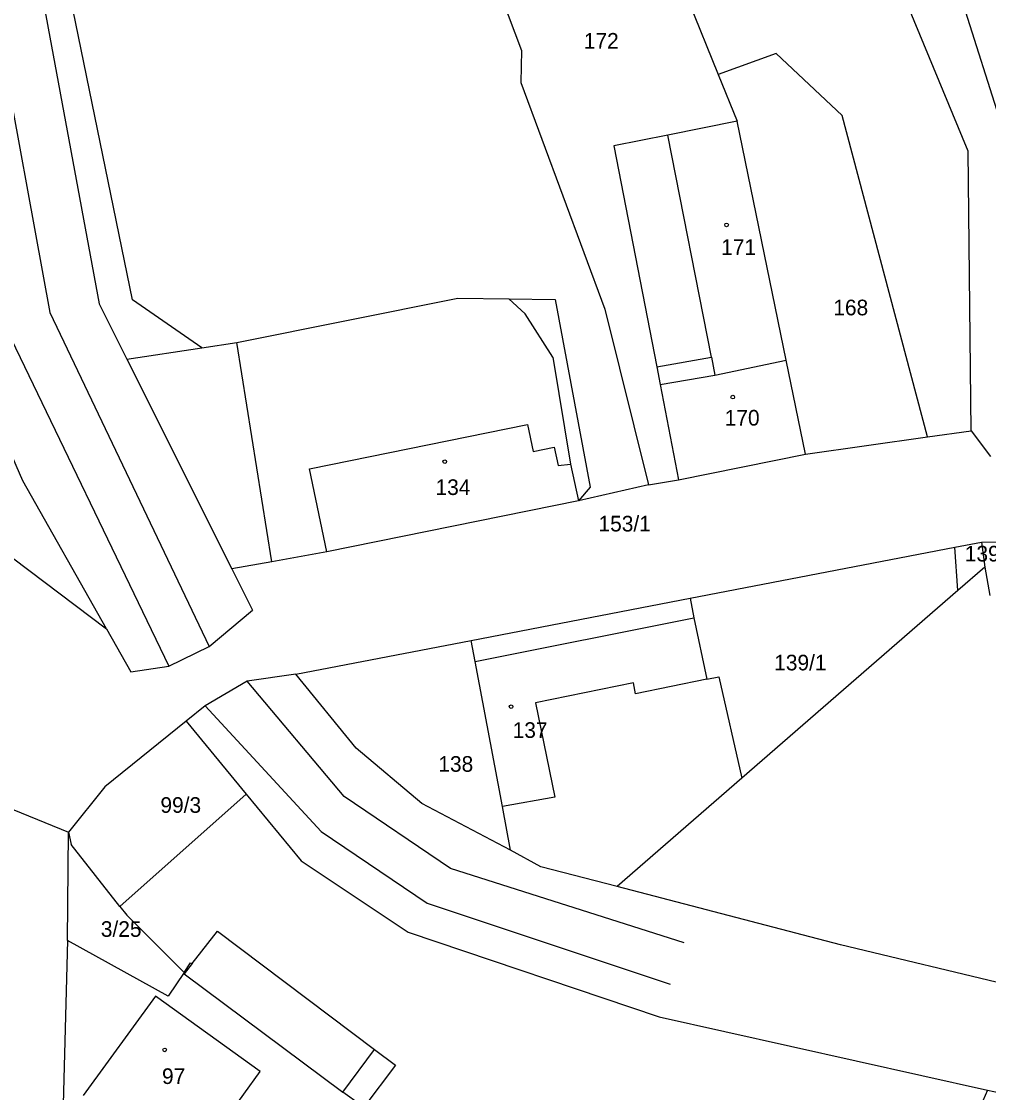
# Model space of a CAD drawing. Extents: x -563148 to -561712, y -1182311 to -1179502.
# Drawn here: x -562823.9 to -562731.1, y -1180530.4 to -1180427.6 of the extents above; entities that cross this region are included whole.
import ezdxf

# ---------------------------------------------------------------- set-up
doc = ezdxf.new("R2010")
doc.units = 0
for name, color, linetype in [('Vrstva 55', 7, 'Continuous'), ('Vrstva 56', 7, 'Continuous'), ('Vrstva 57', 7, 'Continuous')]:
    doc.layers.add(name, color=color, linetype=linetype)

msp = doc.modelspace()

# ---------------------------------------------------------------- linework, layer by layer
at = {"layer": 'Vrstva 55'}
for p, q in [((-562796.97, -1180374.26), (-562775.95, -1180430.39)), ((-562823.3, -1180417.73), (-562816.48, -1180454.7)), ((-562813.28, -1180454.31), (-562819.7, -1180422.9)), ((-562729.69, -1180438.09), (-562734.44, -1180423.14)), ((-562733.07, -1180440.03), (-562739.45, -1180424.63)), ((-562759.92, -1180425.63), (-562757.06, -1180432.69)), ((-562775.95, -1180430.39), (-562776, -1180433.45)), ((-562751.49, -1180430.66), (-562757.06, -1180432.69)), ((-562745.16, -1180436.61), (-562751.49, -1180430.66)), ((-562757.06, -1180432.69), (-562755.26, -1180437.15)), ((-562776, -1180433.45), (-562767.94, -1180455.2)), ((-562736.97, -1180467.46), (-562745.16, -1180436.61)), ((-562755.26, -1180437.15), (-562761.9, -1180438.49)), ((-562750.55, -1180460.08), (-562755.26, -1180437.15)), ((-562761.9, -1180438.49), (-562767.08, -1180439.53)), ((-562767.08, -1180439.53), (-562762.97, -1180460.73)), ((-562732.8, -1180466.86), (-562733.07, -1180440.03)), ((-562806.63, -1180458.92), (-562813.28, -1180454.31)), ((-562803.26, -1180458.41), (-562782.06, -1180454.15)), ((-562782.06, -1180454.15), (-562777.16, -1180454.21)), ((-562777.16, -1180454.21), (-562772.71, -1180454.27)), ((-562772.71, -1180454.27), (-562769.36, -1180472.27)), ((-562816.48, -1180454.7), (-562813.82, -1180460.01)), ((-562767.94, -1180455.2), (-562763.74, -1180472.07)), ((-562823.81, -1180471.66), (-562830.16, -1180457.09)), ((-562806.63, -1180458.92), (-562803.26, -1180458.41)), ((-562813.82, -1180460.01), (-562806.63, -1180458.92)), ((-562813.82, -1180460.01), (-562803.73, -1180480.13)), ((-562762.97, -1180460.73), (-562757.72, -1180459.8)), ((-562757.72, -1180459.8), (-562757.39, -1180461.52)), ((-562757.39, -1180461.52), (-562750.55, -1180460.08)), ((-562748.7, -1180469.12), (-562750.55, -1180460.08)), ((-562762.97, -1180460.73), (-562762.64, -1180462.43)), ((-562762.64, -1180462.43), (-562760.86, -1180471.58)), ((-562748.7, -1180469.12), (-562736.97, -1180467.46)), ((-562736.97, -1180467.46), (-562732.8, -1180466.86)), ((-562732.8, -1180466.86), (-562730.92, -1180469.34)), ((-562760.86, -1180471.58), (-562748.7, -1180469.12)), ((-562834.37, -1180471.82), (-562815.76, -1180485.88)), ((-562815.76, -1180485.88), (-562823.81, -1180471.66)), ((-562763.74, -1180472.07), (-562760.86, -1180471.58)), ((-562763.74, -1180472.07), (-562770.47, -1180473.59)), ((-562769.36, -1180472.27), (-562770.47, -1180473.59)), ((-562770.47, -1180473.59), (-562794.62, -1180478.47)), ((-562734.36, -1180478.05), (-562731.8, -1180477.56)), ((-562731.8, -1180477.56), (-562725.57, -1180477.52)), ((-562731.8, -1180477.56), (-562731.49, -1180479.96)), ((-562794.62, -1180478.47), (-562799.89, -1180479.43)), ((-562759.76, -1180482.94), (-562734.36, -1180478.05)), ((-562734.06, -1180482.19), (-562734.36, -1180478.05)), ((-562799.89, -1180479.43), (-562803.73, -1180480.13)), ((-562731.49, -1180479.96), (-562734.06, -1180482.19)), ((-562731.49, -1180479.96), (-562731.01, -1180482.66)), ((-562803.73, -1180480.13), (-562801.75, -1180484.09)), ((-562780.76, -1180486.98), (-562759.76, -1180482.94)), ((-562759.76, -1180482.94), (-562759.39, -1180484.81)), ((-562734.06, -1180482.19), (-562754.81, -1180500.21)), ((-562759.39, -1180484.81), (-562758.17, -1180490.7)), ((-562815.76, -1180485.88), (-562813.43, -1180490)), ((-562797.6, -1180490.22), (-562780.76, -1180486.98)), ((-562780.38, -1180489.01), (-562780.76, -1180486.98)), ((-562777.78, -1180502.92), (-562780.38, -1180489.01)), ((-562791.8, -1180497.32), (-562797.6, -1180490.22)), ((-562758.17, -1180490.7), (-562757, -1180490.47)), ((-562757, -1180490.47), (-562754.81, -1180500.21)), ((-562808.13, -1180494.73), (-562815.93, -1180501.03)), ((-562808.13, -1180494.73), (-562802.35, -1180501.73)), ((-562785.49, -1180502.65), (-562791.8, -1180497.32)), ((-562837.38, -1180498.06), (-562819.42, -1180505.37)), ((-562754.81, -1180500.21), (-562766.77, -1180510.6)), ((-562815.93, -1180501.03), (-562819.42, -1180505.37)), ((-562814.48, -1180512.51), (-562802.35, -1180501.73)), ((-562802.35, -1180501.73), (-562797.07, -1180508.14)), ((-562777, -1180507.11), (-562785.49, -1180502.65)), ((-562777, -1180507.11), (-562777.78, -1180502.92)), ((-562819.5, -1180515.77), (-562819.42, -1180505.37)), ((-562819.42, -1180505.37), (-562819.16, -1180506.58)), ((-562814.48, -1180512.51), (-562819.16, -1180506.58)), ((-562774.09, -1180508.71), (-562777, -1180507.11)), ((-562797.07, -1180508.14), (-562786.83, -1180514.97)), ((-562766.77, -1180510.6), (-562774.09, -1180508.71)), ((-562745.34, -1180516.21), (-562766.77, -1180510.6)), ((-562814.48, -1180512.51), (-562813.83, -1180513.34)), ((-562813.83, -1180513.34), (-562808.3, -1180518.85)), ((-562807.55, -1180518), (-562805.12, -1180514.9)), ((-562805.12, -1180514.9), (-562790.04, -1180526.24)), ((-562786.83, -1180514.97), (-562762.74, -1180523.11)), ((-562819.5, -1180515.77), (-562820.04, -1180535.45)), ((-562809.86, -1180521.11), (-562819.5, -1180515.77)), ((-562726.66, -1180520.68), (-562745.34, -1180516.21)), ((-562808.3, -1180518.85), (-562807.69, -1180517.92)), ((-562807.69, -1180517.92), (-562807.55, -1180518)), ((-562808.3, -1180518.85), (-562809.86, -1180521.11)), ((-562762.74, -1180523.11), (-562731.23, -1180530.13)), ((-562790.04, -1180526.24), (-562788.04, -1180527.74)), ((-562788.04, -1180527.74), (-562791.08, -1180531.78)), ((-562731.23, -1180530.13), (-562747.06, -1180566.28)), ((-562731.23, -1180530.13), (-562712.19, -1180534.37))]:
    msp.add_line(p, q, dxfattribs=at)
at = {"layer": 'Vrstva 56'}
for p, q in [((-562828.25, -1180417.02), (-562821.21, -1180455.53)), ((-562757.72, -1180459.8), (-562761.9, -1180438.49)), ((-562775.58, -1180455.64), (-562777.16, -1180454.21)), ((-562825.74, -1180456.32), (-562809.79, -1180489.46)), ((-562821.21, -1180455.53), (-562805.91, -1180487.56)), ((-562772.93, -1180459.82), (-562775.58, -1180455.64)), ((-562799.89, -1180479.43), (-562803.26, -1180458.41)), ((-562772.93, -1180459.82), (-562771.23, -1180470.06)), ((-562762.64, -1180462.43), (-562757.39, -1180461.52)), ((-562796.28, -1180470.51), (-562775.35, -1180466.27)), ((-562775.35, -1180466.27), (-562774.82, -1180468.85)), ((-562774.82, -1180468.85), (-562772.81, -1180468.43)), ((-562772.81, -1180468.43), (-562772.43, -1180470.21)), ((-562794.62, -1180478.47), (-562796.28, -1180470.51)), ((-562772.43, -1180470.21), (-562771.23, -1180470.06)), ((-562771.23, -1180470.06), (-562770.47, -1180473.59)), ((-562805.91, -1180487.56), (-562801.75, -1180484.09)), ((-562780.38, -1180489.01), (-562759.39, -1180484.81)), ((-562809.79, -1180489.46), (-562805.91, -1180487.56)), ((-562813.43, -1180490), (-562809.79, -1180489.46)), ((-562797.6, -1180490.22), (-562802.26, -1180490.89)), ((-562802.26, -1180490.89), (-562806.31, -1180493.25)), ((-562792.95, -1180501.97), (-562802.26, -1180490.89)), ((-562765.2, -1180491.06), (-562774.6, -1180492.96)), ((-562764.99, -1180492.1), (-562765.2, -1180491.06)), ((-562758.17, -1180490.7), (-562764.99, -1180492.1)), ((-562806.31, -1180493.25), (-562808.13, -1180494.73)), ((-562806.31, -1180493.25), (-562795.18, -1180505.31)), ((-562774.6, -1180492.96), (-562772.73, -1180502.04)), ((-562782.77, -1180508.88), (-562792.95, -1180501.97)), ((-562772.73, -1180502.04), (-562777.78, -1180502.92)), ((-562795.18, -1180505.31), (-562784.98, -1180512.19)), ((-562760.34, -1180516), (-562782.77, -1180508.88)), ((-562784.98, -1180512.19), (-562761.68, -1180519.97)), ((-562807.55, -1180518), (-562808.32, -1180518.98)), ((-562808.32, -1180518.98), (-562793.1, -1180530.32)), ((-562811.06, -1180521.11), (-562818, -1180530.65)), ((-562801.03, -1180528.36), (-562811.06, -1180521.11)), ((-562793.1, -1180530.32), (-562790.04, -1180526.24)), ((-562805.61, -1180534.68), (-562801.03, -1180528.36)), ((-562791.4, -1180531.56), (-562793.1, -1180530.32))]:
    msp.add_line(p, q, dxfattribs=at)
at = {"layer": 'Vrstva 57'}
for centre in [(-562756.26, -1180447.11), (-562755.67, -1180463.64), (-562783.31, -1180469.83), (-562776.94, -1180493.34), (-562810.18, -1180526.28)]:
    msp.add_circle(centre, 0.175, dxfattribs=at)

# ---------------------------------------------------------------- texts
for s, p in [('172', (-562769.96, -1180430.2)), ('171', (-562756.78, -1180449.99)), ('168', (-562746.02, -1180455.79)), ('170', (-562756.44, -1180466.37)), ('134', (-562784.19, -1180473.03)), ('153/1', (-562768.55, -1180476.53)), ('139/2', (-562733.4, -1180479.41)), ('139/1', (-562751.69, -1180489.86)), ('137', (-562776.79, -1180496.34)), ('138', (-562783.92, -1180499.59)), ('99/3', (-562810.59, -1180503.53)), ('3/25', (-562816.31, -1180515.43)), ('97', (-562810.44, -1180529.55))]:
    msp.add_text(s, height=1.5, dxfattribs=at).set_placement(p)

doc.saveas('drawing.dxf')
